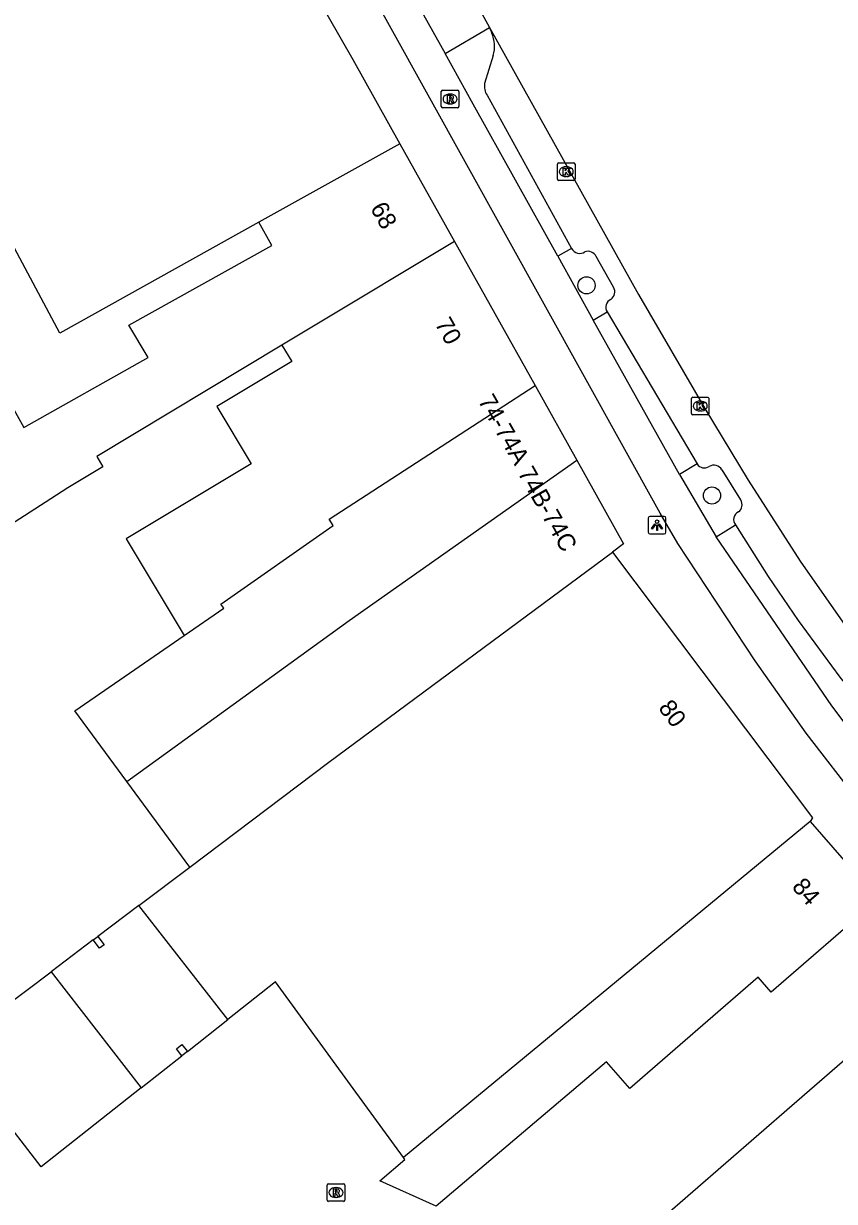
# Model space of a CAD drawing. Extents: x 161845 to 162341, y 381620 to 382158.
# Drawn here: x 162066.2 to 162112.3, y 381850 to 381917 of the extents above; entities that cross this region are included whole.
import ezdxf

# ---------------------------------------------------------------- set-up
doc = ezdxf.new("R2010")
doc.units = 0
for name, color, linetype in [('IMGEO_Boom', 7, 'Continuous'), ('IMGEO_Kolk', 7, 'Continuous'), ('IMGEO_Lichtpunt', 7, 'Continuous'), ('IMGEO_Pand', 7, 'Continuous'), ('IMGEO_Pand_nummerreeks', 7, 'Continuous'), ('IMGEO_Pand_overbouw', 7, 'Continuous'), ('IMGEO_Parkeervlak_open', 7, 'Continuous'), ('IMGEO_Rijbaan_lokaal_gesloten', 7, 'Continuous'), ('IMGEO_Rioolput', 7, 'Continuous'), ('IMGEO_Voetpad_gesloten', 7, 'Continuous'), ('IMGEO_Voetpad_open', 7, 'Continuous')]:
    doc.layers.add(name, color=color, linetype=linetype)

msp = doc.modelspace()

# ---------------------------------------------------------------- linework, layer by layer
at = {"layer": 'IMGEO_Boom'}
for centre in [(162098.212, 381902.11), (162105.348, 381890.151)]:
    msp.add_circle(centre, 0.489, dxfattribs=at)
at = {"layer": 'IMGEO_Kolk'}
for p, q in [((162096.555, 381908.15), (162096.555, 381909.002)), ((162096.63, 381909.076), (162097.482, 381909.076)), ((162097.043, 381908.856), (162097.068, 381908.856)), ((162097.556, 381909.002), (162097.556, 381908.15)), ((162097.482, 381908.076), (162096.63, 381908.076)), ((162097.066, 381908.296), (162097.041, 381908.296)), ((162104.252, 381895.741), (162105.104, 381895.741)), ((162104.177, 381894.815), (162104.177, 381895.667)), ((162104.665, 381895.521), (162104.69, 381895.521)), ((162105.178, 381895.667), (162105.178, 381894.815)), ((162105.104, 381894.741), (162104.252, 381894.741)), ((162104.688, 381894.961), (162104.663, 381894.961))]:
    msp.add_line(p, q, dxfattribs=at)
for points in [[(162096.555, 381908.15), (162096.555, 381909.002)], [(162096.63, 381909.076), (162097.482, 381909.076)], [(162096.876, 381908.776), (162096.999, 381908.776), (162096.999, 381908.625), (162097.129, 381908.776), (162097.293, 381908.776), (162097.147, 381908.625), (162097.3, 381908.376), (162097.148, 381908.376), (162097.063, 381908.54), (162096.999, 381908.473), (162096.999, 381908.376), (162096.876, 381908.376), (162096.876, 381908.776)], [(162097.556, 381909.002), (162097.556, 381908.15)], [(162097.482, 381908.076), (162096.63, 381908.076)], [(162104.252, 381895.741), (162105.104, 381895.741)], [(162104.177, 381894.815), (162104.177, 381895.667)], [(162104.498, 381895.441), (162104.621, 381895.441), (162104.621, 381895.29), (162104.751, 381895.441), (162104.915, 381895.441), (162104.769, 381895.29), (162104.922, 381895.041), (162104.77, 381895.041), (162104.685, 381895.205), (162104.621, 381895.138), (162104.621, 381895.041), (162104.498, 381895.041), (162104.498, 381895.441)], [(162105.178, 381895.667), (162105.178, 381894.815)], [(162105.104, 381894.741), (162104.252, 381894.741)]]:
    msp.add_lwpolyline(points, dxfattribs=at)
for centre, start, end in [((162096.632, 381909), 91.55205, 178.44795), ((162096.632, 381909), 91.55205, 178.44795), ((162097.48, 381909), 1.55205, 88.44795), ((162097.48, 381909), 1.55205, 88.44795), ((162096.632, 381908.152), 181.55205, 268.44795), ((162096.632, 381908.152), 181.55205, 268.44795), ((162097.48, 381908.152), 271.55205, 358.44795), ((162097.48, 381908.152), 271.55205, 358.44795), ((162104.254, 381895.665), 91.55205, 178.44795), ((162104.254, 381895.665), 91.55205, 178.44795), ((162105.102, 381895.665), 1.55205, 88.44795), ((162105.102, 381895.665), 1.55205, 88.44795), ((162104.254, 381894.817), 181.55205, 268.44795), ((162104.254, 381894.817), 181.55205, 268.44795), ((162105.102, 381894.817), 271.55205, 358.44795), ((162105.102, 381894.817), 271.55205, 358.44795)]:
    msp.add_arc(centre, 0.0765, start, end, dxfattribs=at)
for centre, major_axis, ratio, start_param, end_param in [((162097.042, 381908.576), (-0.387, 0.002), 0.722429, 4.712389, 7.853982), ((162097.067, 381908.576), (-0.39, 0.002), 0.717154, 1.570796, 4.712389), ((162104.664, 381895.241), (-0.387, 0.002), 0.722429, 4.712389, 7.853982), ((162104.689, 381895.241), (-0.39, 0.002), 0.717154, 1.570796, 4.712389)]:
    msp.add_ellipse(centre, major_axis=major_axis, ratio=ratio, start_param=start_param, end_param=end_param, dxfattribs=at)
at = {"layer": 'IMGEO_Lichtpunt'}
for p, q in [((162101.725, 381888.869), (162101.725, 381888.062)), ((162101.725, 381888.869), (162101.725, 381888.062)), ((162102.627, 381888.964), (162101.819, 381888.964)), ((162102.627, 381888.964), (162101.819, 381888.964)), ((162102.721, 381888.062), (162102.721, 381888.869)), ((162102.721, 381888.062), (162102.721, 381888.869)), ((162101.819, 381887.968), (162102.627, 381887.968)), ((162101.819, 381887.968), (162102.627, 381887.968))]:
    msp.add_line(p, q, dxfattribs=at)
for points in [[(162102.099, 381888.533), (162102.138, 381888.505), (162101.95, 381888.243), (162101.912, 381888.27), (162102.099, 381888.533)], [(162102.201, 381888.485), (162102.248, 381888.485), (162102.248, 381888.163), (162102.201, 381888.163), (162102.201, 381888.485)], [(162102.311, 381888.505), (162102.349, 381888.532), (162102.536, 381888.27), (162102.497, 381888.242), (162102.311, 381888.505)]]:
    msp.add_lwpolyline(points, dxfattribs=at)
msp.add_circle((162102.224, 381888.667), 0.0994, dxfattribs=at)
for centre, start, end in [((162101.819, 381888.869), 90, 180), ((162101.819, 381888.869), 90, 180), ((162102.627, 381888.869), 0, 90), ((162102.627, 381888.869), 0, 90), ((162101.819, 381888.062), 180, 270), ((162101.819, 381888.062), 180, 270), ((162102.627, 381888.062), 270, 0), ((162102.627, 381888.062), 270, 360)]:
    msp.add_arc(centre, 0.0946, start, end, dxfattribs=at)
at = {"layer": 'IMGEO_Pand'}
for points in [[(162066.371, 381947.822), (162069.509, 381941.843), (162074.751, 381932.689), (162075.894, 381930.692), (162084.904, 381914.958), (162087.585, 381910.167)], [(162079.566, 381905.699), (162068.246, 381899.392), (162060.487, 381913.893)], [(162087.585, 381910.167), (162079.566, 381905.699)], [(162087.585, 381910.167), (162090.698, 381904.605)], [(162080.879, 381898.708), (162070.341, 381892.38), (162070.696, 381891.789), (162068.687, 381890.582), (162067.398, 381889.754), (162062.477, 381886.59), (162057.904, 381893.56), (162064.394, 381897.22), (162066.2, 381894.017), (162073.267, 381898.003), (162072.158, 381899.85), (162080.298, 381904.385), (162079.566, 381905.699)], [(162090.698, 381904.605), (162082.669, 381899.784), (162080.879, 381898.708)], [(162090.698, 381904.605), (162095.287, 381896.404)], [(162080.879, 381898.708), (162081.435, 381897.782), (162077.165, 381895.218), (162079.122, 381891.959), (162072.015, 381887.691), (162075.32, 381882.188)], [(162075.32, 381882.188), (162077.572, 381883.74), (162077.408, 381883.974), (162083.785, 381888.455), (162083.562, 381888.799), (162095.287, 381896.404)], [(162095.287, 381896.404), (162097.662, 381892.16)], [(162072.058, 381873.873), (162084.695, 381883.046), (162097.662, 381892.16)], [(162097.662, 381892.16), (162100.322, 381887.406), (162099.686, 381886.922)], [(162075.631, 381869.008), (162083.544, 381874.978), (162099.686, 381886.922)], [(162099.686, 381886.922), (162111.059, 381871.814), (162110.94, 381871.605)], [(162072.058, 381873.873), (162069.099, 381877.903), (162075.32, 381882.188)], [(162075.631, 381869.008), (162072.058, 381873.873)], [(162110.94, 381871.605), (162092.498, 381856.374), (162087.786, 381852.483)], [(162110.94, 381871.605), (162114.795, 381867.156)], [(162087.786, 381852.483), (162084.93, 381856.406), (162080.51, 381862.474), (162077.805, 381860.339), (162072.729, 381866.818), (162075.631, 381869.008)], [(162114.795, 381867.156), (162108.715, 381861.887), (162107.979, 381862.737), (162100.673, 381856.414), (162099.355, 381857.936), (162089.659, 381849.709)], [(162070.405, 381865.065), (162070.765, 381864.59), (162070.496, 381864.387), (162070.136, 381864.862), (162070.405, 381865.065)], [(162067.741, 381863.055), (162072.872, 381856.443), (162067.187, 381851.955), (162061.967, 381858.698), (162067.741, 381863.055)], [(162098.619, 381845.654), (162109.895, 381855.443), (162118.49, 381862.892)], [(162075.191, 381858.909), (162075.499, 381858.518), (162075.186, 381858.271), (162074.878, 381858.662), (162075.191, 381858.909)], [(162089.659, 381849.709), (162086.443, 381851.165), (162087.873, 381852.364), (162087.786, 381852.483)]]:
    msp.add_lwpolyline(points, dxfattribs=at)
at = {"layer": 'IMGEO_Pand_overbouw'}
msp.add_lwpolyline([(162075.186, 381858.271), (162074.878, 381858.662), (162075.191, 381858.909), (162075.499, 381858.518), (162077.805, 381860.339), (162072.729, 381866.818), (162070.405, 381865.065), (162070.765, 381864.59), (162070.496, 381864.387), (162070.136, 381864.862), (162067.741, 381863.055), (162072.872, 381856.443)], close=True, dxfattribs=at)
at = {"layer": 'IMGEO_Parkeervlak_open'}
for points in [[(162099.75, 381902.002), (162098.763, 381903.749)], [(162106.988, 381889.904), (162105.918, 381891.615)]]:
    msp.add_lwpolyline(points, dxfattribs=at)
for centre, radius, start, end in [((162097.823, 381904.453), 0.526, 208.94187, 304.09537), ((162098.291, 381903.524), 0.523, 25.45364, 109.26879), ((162099.281, 381901.746), 0.535, 305.45399, 28.66565), ((162099.796, 381900.863), 0.492, 114.61463, 212.51917), ((162104.918, 381892.221), 0.497, 213.64132, 302.47962), ((162105.46, 381891.351), 0.528, 29.96661, 121.40981), ((162106.513, 381889.636), 0.545, 309.36229, 29.42853), ((162107.069, 381888.774), 0.488, 115.45267, 217.60865)]:
    msp.add_arc(centre, radius, start, end, dxfattribs=at)
at = {"layer": 'IMGEO_Rijbaan_lokaal_gesloten'}
for points in [[(162083.793, 381932.952), (162085.682, 381929.519), (162092.687, 381916.789)], [(162092.687, 381916.789), (162101.169, 381901.585), (162104.943, 381895.096), (162107.401, 381891.02), (162110.364, 381886.414), (162113.19, 381882.377), (162116.706, 381877.858), (162119.709, 381874.255), (162122.966, 381870.633), (162126.414, 381866.991), (162131.726, 381861.745)]]:
    msp.add_lwpolyline(points, dxfattribs=at)
at = {"layer": 'IMGEO_Rioolput'}
for p, q in [((162089.946, 381912.286), (162089.946, 381913.138)), ((162090.021, 381913.212), (162090.873, 381913.212)), ((162090.947, 381913.138), (162090.947, 381912.286)), ((162090.434, 381912.992), (162090.459, 381912.992)), ((162090.873, 381912.212), (162090.021, 381912.212)), ((162090.457, 381912.432), (162090.432, 381912.432)), ((162083.453, 381850.064), (162083.453, 381850.916)), ((162083.528, 381850.99), (162084.38, 381850.99)), ((162084.454, 381850.916), (162084.454, 381850.064)), ((162083.964, 381850.21), (162083.939, 381850.21)), ((162083.941, 381850.77), (162083.966, 381850.77)), ((162084.38, 381849.99), (162083.528, 381849.99))]:
    msp.add_line(p, q, dxfattribs=at)
for points in [[(162089.946, 381912.286), (162089.946, 381913.138)], [(162090.021, 381913.212), (162090.873, 381913.212)], [(162090.947, 381913.138), (162090.947, 381912.286)], [(162090.535, 381912.91), (162090.283, 381912.912), (162090.283, 381912.512)], [(162090.283, 381912.512), (162090.407, 381912.512), (162090.407, 381912.674), (162090.418, 381912.674)], [(162090.461, 381912.831), (162090.407, 381912.831), (162090.407, 381912.75)], [(162090.407, 381912.75), (162090.459, 381912.75)], [(162090.465, 381912.645), (162090.536, 381912.512), (162090.676, 381912.512), (162090.611, 381912.638)], [(162090.873, 381912.212), (162090.021, 381912.212)], [(162083.453, 381850.064), (162083.453, 381850.916)], [(162083.528, 381850.99), (162084.38, 381850.99)], [(162084.454, 381850.916), (162084.454, 381850.064)], [(162084.042, 381850.688), (162083.79, 381850.69), (162083.79, 381850.29)], [(162083.79, 381850.29), (162083.914, 381850.29), (162083.914, 381850.452), (162083.925, 381850.452)], [(162083.968, 381850.609), (162083.914, 381850.609), (162083.914, 381850.528)], [(162083.914, 381850.528), (162083.966, 381850.528)], [(162083.972, 381850.423), (162084.043, 381850.29), (162084.183, 381850.29), (162084.118, 381850.416)], [(162084.38, 381849.99), (162083.528, 381849.99)]]:
    msp.add_lwpolyline(points, dxfattribs=at)
for centre, radius, start, end in [((162090.023, 381913.136), 0.0765, 91.55205, 178.44795), ((162090.023, 381913.136), 0.0765, 91.55205, 178.44795), ((162090.871, 381913.136), 0.0765, 1.55205, 88.44795), ((162090.871, 381913.136), 0.0765, 1.55205, 88.44795), ((162090.417, 381912.621), 0.0533, 26.02933, 88.69889), ((162090.443, 381912.939), 0.19, 274.7715, 282.96867), ((162090.467, 381912.735), 0.0964, 77.00612, 93.18647), ((162090.481, 381912.792), 0.0378, 276.66336, 79.67722), ((162090.534, 381912.8), 0.109, 350.36119, 89.41601), ((162090.532, 381912.8), 0.112, 277.58423, 350.98172), ((162090.516, 381912.585), 0.108, 29.51342, 73.79051), ((162090.023, 381912.288), 0.0765, 181.55205, 268.44795), ((162090.023, 381912.288), 0.0765, 181.55205, 268.44795), ((162090.871, 381912.288), 0.0765, 271.55205, 358.44795), ((162090.871, 381912.288), 0.0765, 271.55205, 358.44795), ((162083.53, 381850.914), 0.0765, 91.55205, 178.44795), ((162083.53, 381850.914), 0.0765, 91.55205, 178.44795), ((162084.378, 381850.914), 0.0765, 1.55205, 88.44795), ((162084.378, 381850.914), 0.0765, 1.55205, 88.44795), ((162083.924, 381850.399), 0.0533, 26.02933, 88.69889), ((162083.95, 381850.717), 0.19, 274.7715, 282.96867), ((162083.974, 381850.513), 0.0964, 77.00612, 93.18647), ((162083.988, 381850.57), 0.0378, 276.66336, 79.67722), ((162084.041, 381850.578), 0.109, 350.36119, 89.41601), ((162084.039, 381850.578), 0.112, 277.58423, 350.98172), ((162084.023, 381850.363), 0.108, 29.51342, 73.79051), ((162083.53, 381850.066), 0.0765, 181.55205, 268.44795), ((162083.53, 381850.066), 0.0765, 181.55205, 268.44795), ((162084.378, 381850.066), 0.0765, 271.55205, 358.44795), ((162084.378, 381850.066), 0.0765, 271.55205, 358.44795)]:
    msp.add_arc(centre, radius, start, end, dxfattribs=at)
for centre, major_axis, ratio, start_param, end_param in [((162090.433, 381912.712), (-0.387, 0.002), 0.722429, 4.712389, 7.853982), ((162090.458, 381912.712), (-0.39, 0.002), 0.717154, 1.570796, 4.712389), ((162083.94, 381850.49), (-0.387, 0.002), 0.722429, 4.712389, 7.853982), ((162083.965, 381850.49), (-0.39, 0.002), 0.717154, 1.570796, 4.712389)]:
    msp.add_ellipse(centre, major_axis=major_axis, ratio=ratio, start_param=start_param, end_param=end_param, dxfattribs=at)
at = {"layer": 'IMGEO_Voetpad_gesloten'}
for points in [[(162134.882, 381849.978), (162130.429, 381854.037), (162125.545, 381859.011), (162121.54, 381863.477), (162117.602, 381868.047), (162113.764, 381872.679), (162110.7, 381876.627), (162107.813, 381880.741), (162103.406, 381887.421), (162102.392, 381889.138), (162058.476, 381968.271)], [(162081.149, 381931.463), (162083.042, 381928.054), (162090.167, 381915.302)], [(162096.572, 381903.769), (162091.753, 381912.428), (162090.167, 381915.302)], [(162096.572, 381903.769), (162098.586, 381900.124)], [(162103.491, 381891.341), (162098.586, 381900.124)], [(162103.491, 381891.341), (162105.585, 381887.798)], [(162116.928, 381872.165), (162113.906, 381875.863), (162112.159, 381878.177), (162105.585, 381887.798)]]:
    msp.add_lwpolyline(points, dxfattribs=at)
at = {"layer": 'IMGEO_Voetpad_open'}
for points in [[(162090.167, 381915.302), (162092.687, 381916.789)], [(162092.687, 381916.789), (162092.818, 381916.469)], [(162092.897, 381915.18), (162092.413, 381913.598)], [(162092.551, 381912.923), (162097.363, 381904.199)], [(162097.363, 381904.199), (162096.572, 381903.769)], [(162098.586, 381900.124), (162099.381, 381900.598)], [(162099.381, 381900.598), (162104.504, 381891.946)], [(162104.504, 381891.946), (162103.491, 381891.341)], [(162105.585, 381887.798), (162106.682, 381888.476)], [(162106.682, 381888.476), (162108.547, 381885.543), (162110.249, 381883.047), (162112.617, 381879.817), (162117.669, 381873.59)]]:
    msp.add_lwpolyline(points, dxfattribs=at)
for centre, radius, start, end in [((162091.117, 381915.718), 1.859, 343.1826, 23.83169), ((162093.287, 381913.425), 0.891, 168.79725, 214.3119)]:
    msp.add_arc(centre, radius, start, end, dxfattribs=at)

# ---------------------------------------------------------------- texts
at = {"layer": 'IMGEO_Pand_nummerreeks'}
for s, rotation, p in [('68', 299.23783, (162085.878, 381906.503)), ('70', 299.2321, (162089.554, 381899.932)), ('74-74A', 299.60445, (162092.012, 381895.546)), ('74B-74C', 299.35775, (162094.267, 381891.445)), ('80', 306.9717, (162102.258, 381878.053)), ('84', 310.9085, (162109.848, 381867.857))]:
    msp.add_text(s, height=1, rotation=rotation, dxfattribs=at).set_placement(p)

doc.saveas('drawing.dxf')
